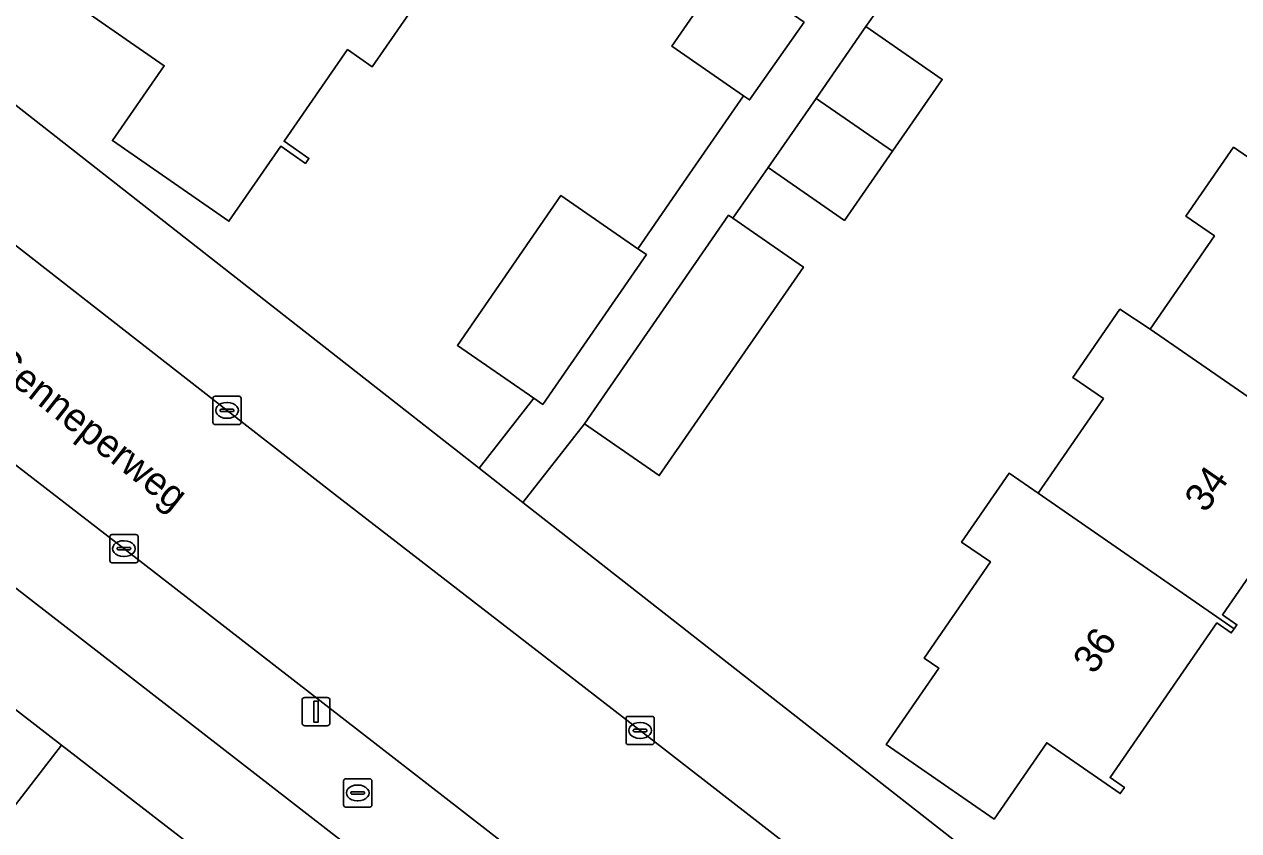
# Model space of a CAD drawing. Extents: x 160157 to 160921, y 381516 to 382045.
# Drawn here: x 160618.81 to 160661.83, y 381647.26 to 381675.82 of the extents above; entities that cross this region are included whole.
import ezdxf

# ---------------------------------------------------------------- set-up
doc = ezdxf.new("R2010")
doc.units = 0
for name, color, linetype in [('IMGEO_Brandkraan', 7, 'Continuous'), ('IMGEO_Erf', 7, 'Continuous'), ('IMGEO_Kolk', 7, 'Continuous'), ('IMGEO_Lichtmast', 7, 'Continuous'), ('IMGEO_Openbare_ruimte_label', 7, 'Continuous'), ('IMGEO_Pand', 7, 'Continuous'), ('IMGEO_Pand_nummerreeks', 7, 'Continuous'), ('IMGEO_Rijbaan_lokaal_open', 7, 'Continuous'), ('IMGEO_Voetpad_open', 7, 'Continuous')]:
    doc.layers.add(name, color=color, linetype=linetype)

msp = doc.modelspace()

# ---------------------------------------------------------------- linework, layer by layer
at = {"layer": 'IMGEO_Brandkraan'}
for p, q in [((160630.121, 381648.168), (160630.121, 381649.02)), ((160630.196, 381649.094), (160631.048, 381649.094)), ((160630.609, 381648.874), (160630.634, 381648.874)), ((160631.122, 381649.02), (160631.122, 381648.168)), ((160630.38, 381648.588), (160630.38, 381648.6)), ((160630.818, 381648.551), (160630.42, 381648.551)), ((160630.423, 381648.637), (160630.821, 381648.637)), ((160630.864, 381648.6), (160630.864, 381648.588)), ((160631.048, 381648.094), (160630.196, 381648.094)), ((160630.632, 381648.314), (160630.607, 381648.314))]:
    msp.add_line(p, q, dxfattribs=at)
for points in [[(160630.121, 381648.168), (160630.121, 381649.02)], [(160630.196, 381649.094), (160631.048, 381649.094)], [(160631.122, 381649.02), (160631.122, 381648.168)], [(160631.048, 381648.094), (160630.196, 381648.094)]]:
    msp.add_lwpolyline(points, dxfattribs=at)
for centre, radius, start, end in [((160630.198, 381649.018), 0.0765, 91.552, 178.448), ((160630.198, 381649.018), 0.0765, 91.552, 178.448), ((160631.046, 381649.018), 0.0765, 1.552, 88.448), ((160631.046, 381649.018), 0.0765, 1.552, 88.448), ((160630.42, 381648.597), 0.0403, 85.8775, 175.7526), ((160630.417, 381648.587), 0.0366, 178.938, 274.7102), ((160630.821, 381648.594), 0.043, 264.8664, 352.4533), ((160630.825, 381648.599), 0.0386, 1.7309, 96.639), ((160630.198, 381648.17), 0.0765, 181.552, 268.448), ((160630.198, 381648.17), 0.0765, 181.552, 268.448), ((160631.046, 381648.17), 0.0765, 271.552, 358.448), ((160631.046, 381648.17), 0.0765, 271.552, 358.448)]:
    msp.add_arc(centre, radius, start, end, dxfattribs=at)
for centre, major_axis, ratio, start_param, end_param in [((160630.608, 381648.594), (-0.387, 0.002), 0.722429, 4.712389, 7.853982), ((160630.633, 381648.594), (-0.39, 0.002), 0.717154, 1.570796, 4.712389)]:
    msp.add_ellipse(centre, major_axis=major_axis, ratio=ratio, start_param=start_param, end_param=end_param, dxfattribs=at)
at = {"layer": 'IMGEO_Erf'}
for points in [[(160616.813, 381674.266), (160634.918, 381660.1), (160636.855, 381662.575), (160634.151, 381664.445), (160637.822, 381669.754), (160640.548, 381667.869), (160642.272, 381670.362), (160644.291, 381673.288), (160641.751, 381675.042), (160643.665, 381677.815), (160645.192, 381680.027), (160647.948, 381678.124), (160647.972, 381678.107), (160648.216, 381678.461), (160652.562, 381684.85), (160649.715, 381686.919), (160651.478, 381689.346), (160653.379, 381691.963), (160656.226, 381689.894), (160660.651, 381696.245), (160657.593, 381698.362), (160659.434, 381701.021), (160661.099, 381703.426), (160664.157, 381701.309)], [(160663.263, 381697.094), (160656.525, 381687.022), (160659.33, 381685.115), (160657.761, 381682.808), (160656.024, 381680.253), (160653.219, 381682.16), (160648.629, 381675.743), (160651.332, 381673.865), (160649.566, 381671.323), (160647.864, 381668.873), (160645.161, 381670.751), (160643.913, 381668.946), (160646.41, 381667.219), (160641.304, 381659.835), (160638.654, 381661.667), (160636.475, 381658.882), (160659.494, 381640.87), (160660.576, 381640.417), (160661.788, 381640.317), (160662.531, 381640.256)], [(160632.849, 381676.792), (160631.137, 381674.316), (160630.259, 381674.923), (160628.013, 381671.675), (160628.891, 381671.068), (160628.769, 381670.891), (160627.891, 381671.498), (160626.055, 381668.842), (160621.928, 381671.696), (160623.764, 381674.352), (160620.952, 381676.296)], [(160652.939, 381629.15), (160652.772, 381629.282), (160601.85, 381668.749), (160598.492, 381671.366), (160598.418, 381671.265), (160593.646, 381664.765), (160596.685, 381662.418), (160599.574, 381666.16), (160604.808, 381662.117), (160609.913, 381658.174), (160615.018, 381654.231), (160620.122, 381650.288), (160625.226, 381646.346), (160630.458, 381642.305), (160628.484, 381639.75), (160630.816, 381637.948), (160632.401, 381640), (160640.628, 381633.646), (160639.436, 381632.103), (160647.232, 381626.081)], [(160665.076, 381660.429), (160661.259, 381654.902), (160661.77, 381654.549), (160661.671, 381654.406), (160661.571, 381654.261), (160661.061, 381654.613), (160657.28, 381649.14), (160657.786, 381648.791), (160657.635, 381648.572), (160655.032, 381650.37), (160653.165, 381647.668), (160649.339, 381650.311), (160651.206, 381653.013), (160650.689, 381653.37), (160653.04, 381656.774), (160652.018, 381657.479), (160653.701, 381659.916), (160654.728, 381659.207), (160657.043, 381662.559), (160655.956, 381663.31), (160657.624, 381665.725), (160658.696, 381665.021), (160660.974, 381668.32), (160659.963, 381669.017), (160661.653, 381671.463), (160662.677, 381670.756)]]:
    msp.add_lwpolyline(points, dxfattribs=at)
at = {"layer": 'IMGEO_Kolk'}
for p, q in [((160625.49, 381661.716), (160625.49, 381662.568)), ((160625.565, 381662.642), (160626.417, 381662.642)), ((160626.491, 381662.568), (160626.491, 381661.716)), ((160625.749, 381662.136), (160625.749, 381662.148)), ((160625.792, 381662.185), (160626.19, 381662.185)), ((160625.978, 381662.422), (160626.003, 381662.422)), ((160626.233, 381662.148), (160626.233, 381662.136)), ((160626.187, 381662.099), (160625.789, 381662.099)), ((160626.001, 381661.862), (160625.976, 381661.862)), ((160626.417, 381661.642), (160625.565, 381661.642)), ((160621.837, 381656.821), (160621.837, 381657.673)), ((160621.912, 381657.747), (160622.764, 381657.747)), ((160622.325, 381657.527), (160622.35, 381657.527)), ((160622.838, 381657.673), (160622.838, 381656.821)), ((160622.096, 381657.241), (160622.096, 381657.253)), ((160622.534, 381657.204), (160622.136, 381657.204)), ((160622.139, 381657.29), (160622.537, 381657.29)), ((160622.348, 381656.967), (160622.323, 381656.967)), ((160622.58, 381657.253), (160622.58, 381657.241)), ((160622.764, 381656.747), (160621.912, 381656.747)), ((160640.126, 381650.38), (160640.126, 381651.232)), ((160640.201, 381651.306), (160641.053, 381651.306)), ((160640.614, 381651.086), (160640.639, 381651.086)), ((160641.127, 381651.232), (160641.127, 381650.38)), ((160640.385, 381650.8), (160640.385, 381650.812)), ((160640.823, 381650.763), (160640.425, 381650.763)), ((160640.428, 381650.849), (160640.826, 381650.849)), ((160640.637, 381650.526), (160640.612, 381650.526)), ((160640.869, 381650.812), (160640.869, 381650.8)), ((160641.053, 381650.306), (160640.201, 381650.306))]:
    msp.add_line(p, q, dxfattribs=at)
for points in [[(160625.49, 381661.716), (160625.49, 381662.568)], [(160625.565, 381662.642), (160626.417, 381662.642)], [(160626.491, 381662.568), (160626.491, 381661.716)], [(160626.417, 381661.642), (160625.565, 381661.642)], [(160621.837, 381656.821), (160621.837, 381657.673)], [(160621.912, 381657.747), (160622.764, 381657.747)], [(160622.838, 381657.673), (160622.838, 381656.821)], [(160622.764, 381656.747), (160621.912, 381656.747)], [(160640.126, 381650.38), (160640.126, 381651.232)], [(160640.201, 381651.306), (160641.053, 381651.306)], [(160641.127, 381651.232), (160641.127, 381650.38)], [(160641.053, 381650.306), (160640.201, 381650.306)]]:
    msp.add_lwpolyline(points, dxfattribs=at)
for centre, radius, start, end in [((160625.567, 381662.566), 0.0765, 91.552, 178.448), ((160625.567, 381662.566), 0.0765, 91.552, 178.448), ((160626.415, 381662.566), 0.0765, 1.552, 88.448), ((160626.415, 381662.566), 0.0765, 1.552, 88.448), ((160625.789, 381662.145), 0.0403, 85.8775, 175.7526), ((160625.786, 381662.135), 0.0366, 178.938, 274.7102), ((160626.19, 381662.142), 0.043, 264.8664, 352.4533), ((160626.194, 381662.147), 0.0386, 1.7309, 96.639), ((160625.567, 381661.718), 0.0765, 181.552, 268.448), ((160625.567, 381661.718), 0.0765, 181.552, 268.448), ((160626.415, 381661.718), 0.0765, 271.552, 358.448), ((160626.415, 381661.718), 0.0765, 271.552, 358.448), ((160621.914, 381657.671), 0.0765, 91.552, 178.448), ((160621.914, 381657.671), 0.0765, 91.552, 178.448), ((160622.762, 381657.671), 0.0765, 1.552, 88.448), ((160622.762, 381657.671), 0.0765, 1.552, 88.448), ((160622.136, 381657.25), 0.0403, 85.8775, 175.7526), ((160622.133, 381657.24), 0.0366, 178.938, 274.7102), ((160622.537, 381657.247), 0.043, 264.8664, 352.4533), ((160622.541, 381657.252), 0.0386, 1.7309, 96.639), ((160621.914, 381656.823), 0.0765, 181.552, 268.448), ((160621.914, 381656.823), 0.0765, 181.552, 268.448), ((160622.762, 381656.823), 0.0765, 271.552, 358.448), ((160622.762, 381656.823), 0.0765, 271.552, 358.448), ((160640.203, 381651.23), 0.0765, 91.552, 178.448), ((160640.203, 381651.23), 0.0765, 91.552, 178.448), ((160641.051, 381651.23), 0.0765, 1.552, 88.448), ((160641.051, 381651.23), 0.0765, 1.552, 88.448), ((160640.425, 381650.809), 0.0403, 85.8775, 175.7526), ((160640.422, 381650.799), 0.0366, 178.938, 274.7102), ((160640.826, 381650.806), 0.043, 264.8664, 352.4533), ((160640.83, 381650.811), 0.0386, 1.7309, 96.639), ((160640.203, 381650.382), 0.0765, 181.552, 268.448), ((160640.203, 381650.382), 0.0765, 181.552, 268.448), ((160641.051, 381650.382), 0.0765, 271.552, 358.448), ((160641.051, 381650.382), 0.0765, 271.552, 358.448)]:
    msp.add_arc(centre, radius, start, end, dxfattribs=at)
for centre, major_axis, ratio, start_param, end_param in [((160625.977, 381662.142), (-0.387, 0.002), 0.722429, 4.712389, 7.853982), ((160626.002, 381662.142), (-0.39, 0.002), 0.717154, 1.570796, 4.712389), ((160622.324, 381657.247), (-0.387, 0.002), 0.722429, 4.712389, 7.853982), ((160622.349, 381657.247), (-0.39, 0.002), 0.717154, 1.570796, 4.712389), ((160640.613, 381650.806), (-0.387, 0.002), 0.722429, 4.712389, 7.853982), ((160640.638, 381650.806), (-0.39, 0.002), 0.717154, 1.570796, 4.712389)]:
    msp.add_ellipse(centre, major_axis=major_axis, ratio=ratio, start_param=start_param, end_param=end_param, dxfattribs=at)
at = {"layer": 'IMGEO_Lichtmast'}
for p, q in [((160628.648, 381651.074), (160628.648, 381651.874)), ((160628.648, 381651.874), (160628.648, 381651.074)), ((160628.748, 381651.974), (160629.538, 381651.974)), ((160629.538, 381651.974), (160628.748, 381651.974)), ((160629.638, 381651.874), (160629.638, 381651.074)), ((160629.638, 381651.074), (160629.638, 381651.874)), ((160629.538, 381650.974), (160628.748, 381650.974)), ((160628.748, 381650.974), (160629.538, 381650.974))]:
    msp.add_line(p, q, dxfattribs=at)
msp.add_lwpolyline([(160629.068, 381651.849), (160629.218, 381651.849), (160629.218, 381651.099), (160629.068, 381651.099), (160629.068, 381651.849)], dxfattribs=at)
for centre, start, end in [((160628.748, 381651.874), 90, 180), ((160628.748, 381651.874), 90, 180), ((160629.538, 381651.874), 0, 90), ((160629.538, 381651.874), 360, 90), ((160628.748, 381651.074), 180, 270), ((160628.748, 381651.074), 180, 270), ((160629.538, 381651.074), 270, 0), ((160629.538, 381651.074), 270, 0)]:
    msp.add_arc(centre, 0.1, start, end, dxfattribs=at)
at = {"layer": 'IMGEO_Pand'}
for points in [[(160625.074, 381682.196), (160624.971, 381682.046), (160625.344, 381681.788), (160621.477, 381676.195), (160621.075, 381676.473), (160620.952, 381676.296), (160623.764, 381674.352), (160621.928, 381671.696), (160626.055, 381668.842), (160627.891, 381671.498), (160628.769, 381670.891), (160628.891, 381671.068), (160628.013, 381671.675), (160630.259, 381674.923), (160631.137, 381674.316), (160632.849, 381676.792), (160632.047, 381677.37)], [(160646.443, 381675.892), (160643.858, 381677.681), (160643.665, 381677.815), (160641.751, 381675.042), (160644.291, 381673.288), (160644.506, 381673.139)], [(160649.566, 381671.323), (160651.332, 381673.865), (160648.629, 381675.743), (160646.858, 381673.193)], [(160649.566, 381671.323), (160646.858, 381673.193), (160645.161, 381670.751), (160647.864, 381668.873)], [(160658.696, 381665.021), (160665.647, 381660.223), (160665.734, 381660.35), (160665.261, 381660.677), (160669.033, 381666.139), (160669.496, 381665.819), (160669.585, 381665.947), (160662.677, 381670.756), (160661.653, 381671.463), (160659.963, 381669.017), (160660.974, 381668.32)], [(160640.548, 381667.869), (160637.822, 381669.754), (160634.151, 381664.445), (160636.855, 381662.575), (160637.178, 381662.352), (160640.849, 381667.661)], [(160646.41, 381667.219), (160643.913, 381668.946), (160643.76, 381669.052), (160638.654, 381661.667), (160641.304, 381659.835)], [(160658.696, 381665.021), (160657.624, 381665.725), (160655.956, 381663.31), (160657.043, 381662.559), (160654.728, 381659.207), (160661.671, 381654.406), (160661.77, 381654.549), (160661.259, 381654.902), (160665.076, 381660.429), (160665.559, 381660.096), (160665.647, 381660.223)], [(160654.728, 381659.207), (160653.701, 381659.916), (160652.018, 381657.479), (160653.04, 381656.774), (160650.689, 381653.37), (160651.206, 381653.013), (160649.339, 381650.311), (160653.165, 381647.668), (160655.032, 381650.37), (160657.635, 381648.572), (160657.786, 381648.791), (160657.28, 381649.14), (160661.061, 381654.613), (160661.571, 381654.261), (160661.671, 381654.406)], [(160613.983, 381642.58), (160614.099, 381642.491), (160620.122, 381650.288), (160615.018, 381654.231), (160609.408, 381646.959), (160608.985, 381646.411), (160611.182, 381644.714), (160611.621, 381645.282), (160614.407, 381643.129)], [(160619.23, 381638.576), (160625.226, 381646.346), (160620.122, 381650.288), (160614.099, 381642.491), (160613.983, 381642.58), (160612.215, 381640.292), (160617.438, 381636.257)]]:
    msp.add_lwpolyline(points, close=True, dxfattribs=at)
at = {"layer": 'IMGEO_Rijbaan_lokaal_open'}
msp.add_lwpolyline([(160637.757, 381653.019), (160629.795, 381659.181), (160625.991, 381662.142), (160615.488, 381670.334), (160614.775, 381670.9), (160611.044, 381665.943), (160611.643, 381665.488), (160622.338, 381657.247), (160634.337, 381647.947), (160640.783, 381642.937), (160653.969, 381632.702), (160654.563, 381632.216), (160655.367, 381631.558), (160659.031, 381636.532), (160658.192, 381637.172), (160657.666, 381637.573), (160640.627, 381650.806)], close=True, dxfattribs=at)
at = {"layer": 'IMGEO_Voetpad_open'}
for points in [[(160646.443, 381675.892), (160644.506, 381673.139), (160644.291, 381673.288), (160642.272, 381670.362), (160640.548, 381667.869), (160640.849, 381667.661), (160637.178, 381662.352), (160636.855, 381662.575), (160634.918, 381660.1), (160636.475, 381658.882), (160638.654, 381661.667), (160643.76, 381669.052), (160643.913, 381668.946), (160645.161, 381670.751), (160646.858, 381673.193), (160648.629, 381675.743), (160653.219, 381682.16)], [(160612.96, 381672.341), (160614.775, 381670.9), (160615.488, 381670.334), (160625.991, 381662.142), (160629.795, 381659.181), (160637.757, 381653.019), (160640.627, 381650.806), (160657.666, 381637.573), (160658.192, 381637.172), (160659.031, 381636.532), (160661.788, 381640.317), (160660.576, 381640.417), (160659.494, 381640.87), (160636.475, 381658.882), (160634.918, 381660.1), (160616.813, 381674.266)]]:
    msp.add_lwpolyline(points, dxfattribs=at)
msp.add_lwpolyline([(160603.873, 381671.389), (160595.897, 381677.768), (160593.737, 381675.072), (160595.937, 381673.356), (160598.492, 381671.366), (160601.85, 381668.749), (160652.772, 381629.282), (160652.939, 381629.15), (160655.367, 381631.558), (160654.563, 381632.216), (160653.969, 381632.702), (160640.783, 381642.937), (160634.337, 381647.947), (160622.338, 381657.247), (160611.643, 381665.488), (160611.044, 381665.943)], close=True, dxfattribs=at)

# ---------------------------------------------------------------- texts
at = {"layer": 'IMGEO_Openbare_ruimte_label'}
msp.add_text('Genneperweg', height=1, rotation=321.698, dxfattribs=at).set_placement((160617.494, 381663.75))
at = {"layer": 'IMGEO_Pand_nummerreeks'}
for s, p in [('34', (160660.669, 381658.48)), ('36', (160656.714, 381652.756))]:
    msp.add_text(s, height=1, rotation=55.3563, dxfattribs=at).set_placement(p)

doc.saveas('drawing.dxf')
